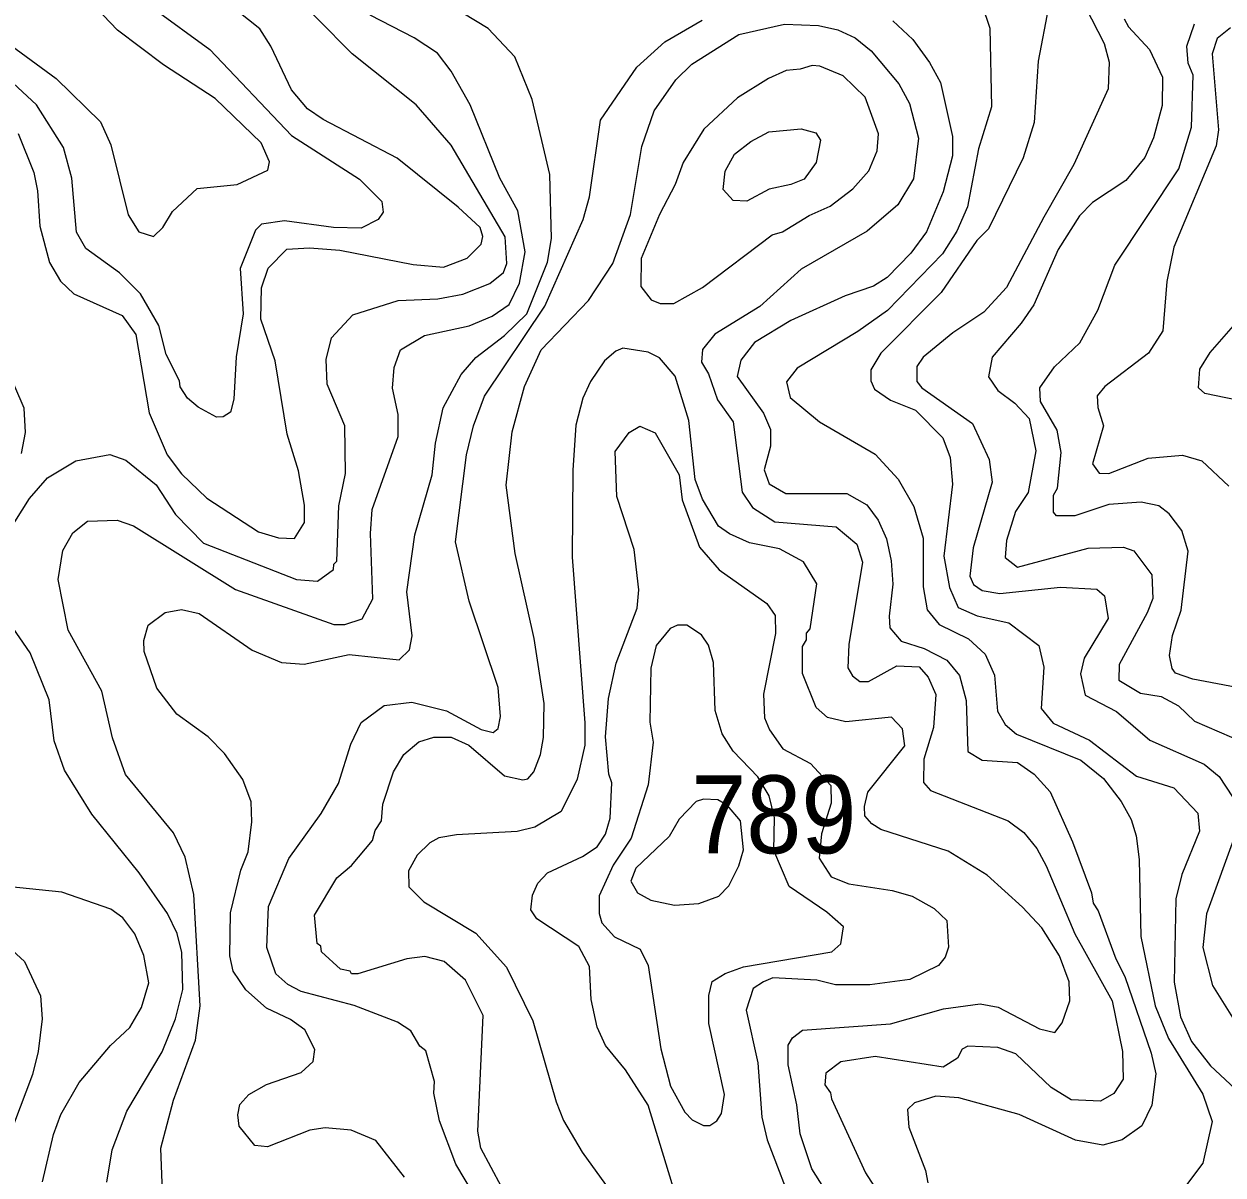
# Model space of a CAD drawing. Extents: x 673.3 to 698.5, y 6984.3 to 7012.3.
# Drawn here: x 689.47 to 690.699, y 7002.855 to 7004.035 of the extents above; entities that cross this region are included whole.
import ezdxf

# ---------------------------------------------------------------- set-up
doc = ezdxf.new("R2010")
doc.units = 0
doc.header["$LTSCALE"] = 0.032
doc.layers.add('1', color=7, linetype='Continuous', lineweight=25)
doc.layers.add('2', color=7, linetype='Continuous', lineweight=13)
doc.layers.add('21', color=7, linetype='Continuous')

msp = doc.modelspace()

# ---------------------------------------------------------------- linework, layer by layer
at = {"layer": '1'}
for points in [[(689.4641, 7003.923), (689.48, 7003.883), (689.4839, 7003.8641), (689.4864, 7003.828), (689.4963, 7003.7906), (689.5074, 7003.7716), (689.5211, 7003.7585), (689.5707, 7003.7363), (689.5848, 7003.7167), (689.5985, 7003.6365), (689.6168, 7003.5935), (689.6315, 7003.5739), (689.6576, 7003.5488), (689.7105, 7003.5143), (689.731, 7003.5082), (689.7475, 7003.5074), (689.7575, 7003.5241), (689.7575, 7003.5419), (689.7516, 7003.5768), (689.7397, 7003.6146), (689.7274, 7003.6898), (689.7128, 7003.7326), (689.7136, 7003.7648), (689.7205, 7003.7849), (689.7396, 7003.8042), (689.7628, 7003.8056), (689.7939, 7003.8031), (689.8691, 7003.7884), (689.9, 7003.786), (689.9245, 7003.795), (689.9389, 7003.8093), (689.9406, 7003.8172), (689.9377, 7003.8265), (689.9152, 7003.8475), (689.8526, 7003.8977), (689.7766, 7003.9373), (689.7606, 7003.9483), (689.7444, 7003.9678), (689.7232, 7004.0126), (689.7119, 7004.0303), (689.6636, 7004.0689)], [(690.5981, 7004.0404), (690.6025, 7004.0323), (690.624, 7004.0091), (690.6372, 7003.9808), (690.6371, 7003.9518), (690.6282, 7003.9185), (690.6191, 7003.8984), (690.5996, 7003.8748), (690.5657, 7003.8521), (690.5522, 7003.8386), (690.5304, 7003.8039), (690.5053, 7003.7472), (690.4924, 7003.7283), (690.4628, 7003.6936), (690.459, 7003.6734), (690.4684, 7003.6592), (690.4859, 7003.6465), (690.5008, 7003.6306), (690.5076, 7003.5973), (690.4996, 7003.5547), (690.4865, 7003.5351), (690.4774, 7003.5055), (690.476, 7003.488), (690.4888, 7003.4783), (690.5611, 7003.4978), (690.5974, 7003.4986), (690.6079, 7003.495), (690.6263, 7003.4703), (690.6275, 7003.4461), (690.6217, 7003.4312), (690.5929, 7003.3784), (690.5927, 7003.3622), (690.6148, 7003.3488), (690.636, 7003.3455), (690.6539, 7003.3358), (690.6702, 7003.3203)], [(689.9596, 7002.8428), (689.9383, 7002.8823), (689.9352, 7002.8996), (689.9407, 7003.0185), (689.9228, 7003.0546), (689.9009, 7003.0736), (689.881, 7003.079), (689.8626, 7003.0766), (689.8122, 7003.0612), (689.8059, 7003.0612), (689.8044, 7003.0637), (689.7945, 7003.066), (689.7749, 7003.0838), (689.7745, 7003.0895), (689.7705, 7003.0923), (689.768, 7003.1213), (689.7908, 7003.1595), (689.8057, 7003.1721), (689.8273, 7003.1977), (689.8302, 7003.208), (689.8365, 7003.2179), (689.8381, 7003.2351), (689.8489, 7003.2683), (689.8594, 7003.2859), (689.8749, 7003.2989), (689.8904, 7003.3038), (689.9079, 7003.3038), (689.9261, 7003.2957), (689.9628, 7003.264), (689.9816, 7003.26), (689.9865, 7003.261), (689.9928, 7003.2681), (689.9995, 7003.2862), (690.0026, 7003.3035), (690.0035, 7003.3383), (689.9932, 7003.4051), (689.9737, 7003.4921), (689.9645, 7003.5621), (689.9705, 7003.6171), (689.9833, 7003.6634), (690.0003, 7003.7012), (690.0488, 7003.7515), (690.0737, 7003.7895), (690.0919, 7003.84), (690.1036, 7003.9097), (690.1162, 7003.9463), (690.1384, 7003.9779), (690.1548, 7003.9941), (690.203, 7004.0246), (690.2499, 7004.0351), (690.2848, 7004.0337), (690.3043, 7004.0293), (690.3222, 7004.0211), (690.3388, 7004.0078), (690.3671, 7003.9739), (690.3781, 7003.9537), (690.387, 7003.9182), (690.3821, 7003.8763), (690.366, 7003.8498), (690.3346, 7003.8228), (690.2668, 7003.7837), (690.2244, 7003.7454), (690.1783, 7003.7172), (690.1657, 7003.7013), (690.1648, 7003.6883), (690.1719, 7003.6763), (690.1812, 7003.6497), (690.1973, 7003.6271), (690.2065, 7003.5551), (690.2168, 7003.5394), (690.2397, 7003.5246), (690.3028, 7003.5196), (690.3238, 7003.5018), (690.3299, 7003.4833), (690.3156, 7003.3989), (690.3146, 7003.375), (690.3196, 7003.3666), (690.327, 7003.3609), (690.336, 7003.361), (690.3648, 7003.3769), (690.388, 7003.3761), (690.397, 7003.3654), (690.4049, 7003.3475), (690.4025, 7003.3137), (690.3928, 7003.2813), (690.3922, 7003.2572), (690.3995, 7003.2491), (690.479, 7003.2179), (690.4953, 7003.2061), (690.5086, 7003.1895), (690.5182, 7003.1719), (690.5474, 7003.1022), (690.5857, 7003.0335), (690.5963, 7002.9816), (690.5971, 7002.9532), (690.5875, 7002.9384)], [(689.4676, 7003.5947), (689.4717, 7003.6163), (689.4701, 7003.6412), (689.4499, 7003.6879)], [(690.6702, 7003.3203), (690.7207, 7003.2982)], [(689.4889, 7002.8477), (689.5002, 7002.8963), (689.5078, 7002.9169), (689.5266, 7002.9498), (689.5586, 7002.9876), (689.5785, 7003.0061), (689.5905, 7003.0267), (689.5979, 7003.0517), (689.5928, 7003.08), (689.5838, 7003.1022), (689.5715, 7003.1184), (689.559, 7003.1274), (689.5089, 7003.1447), (689.4524, 7003.1507)], [(690.5875, 7002.9384), (690.5737, 7002.9304), (690.5438, 7002.9317), (690.5233, 7002.9444), (690.4871, 7002.9789), (690.4685, 7002.9854), (690.4379, 7002.987), (690.432, 7002.9838), (690.4271, 7002.9745), (690.4125, 7002.9652), (690.3428, 7002.9764), (690.3075, 7002.9708), (690.292, 7002.9592), (690.2911, 7002.9472), (690.297, 7002.939), (690.2978, 7002.9328), (690.3329, 7002.8569), (690.3444, 7002.839)]]:
    msp.add_lwpolyline(points, dxfattribs=at)
at = {"layer": '2'}
for points in [[(689.8072, 7003.7369), (689.8538, 7003.7516), (689.8942, 7003.7534), (689.9199, 7003.7583), (689.9476, 7003.769), (689.9617, 7003.7803), (689.9652, 7003.7896), (689.9635, 7003.817), (689.9081, 7003.9111), (689.872, 7003.9524), (689.8064, 7004.0046), (689.7347, 7004.0774)], [(689.441, 7004.0244), (689.5029, 7003.9795), (689.5486, 7003.9348), (689.5592, 7003.9112), (689.5769, 7003.8395), (689.5876, 7003.8222), (689.6027, 7003.8174), (689.6124, 7003.8264), (689.6223, 7003.843), (689.6477, 7003.8665), (689.6886, 7003.8707), (689.7201, 7003.8852), (689.7216, 7003.8938), (689.7131, 7003.9135), (689.6661, 7003.9588), (689.6129, 7003.9932), (689.5658, 7004.029), (689.5295, 7004.0672)], [(689.6014, 7004.052), (689.6604, 7004.0092), (689.7443, 7003.9209), (689.814, 7003.8761), (689.8369, 7003.8531), (689.8382, 7003.8421), (689.833, 7003.8347), (689.8158, 7003.8259), (689.7872, 7003.8265), (689.7372, 7003.8332), (689.7134, 7003.8301), (689.7073, 7003.8238), (689.6916, 7003.7843), (689.6948, 7003.738), (689.6875, 7003.6938), (689.685, 7003.6505), (689.6817, 7003.637), (689.6742, 7003.6324), (689.6675, 7003.6321), (689.6486, 7003.6423), (689.6378, 7003.6516), (689.6302, 7003.6632), (689.6296, 7003.6692), (689.6159, 7003.6963), (689.6084, 7003.726), (689.5895, 7003.7586), (689.5681, 7003.78), (689.5335, 7003.8049), (689.524, 7003.8217), (689.5189, 7003.8772), (689.5106, 7003.9084), (689.4828, 7003.9524), (689.4492, 7003.9836)], [(690.452, 7004.0553), (690.4602, 7004.0309), (690.4619, 7003.9502), (690.4487, 7003.9072), (690.4375, 7003.8478), (690.4266, 7003.8229), (690.4118, 7003.7995), (690.3555, 7003.7413), (690.3249, 7003.7198), (690.2629, 7003.6821), (690.2519, 7003.6682), (690.2555, 7003.652), (690.2857, 7003.6271), (690.3429, 7003.5939), (690.3664, 7003.5685), (690.3825, 7003.5403), (690.3918, 7003.508), (690.392, 7003.458), (690.3961, 7003.4344), (690.4084, 7003.4195), (690.4383, 7003.4048), (690.4555, 7003.389), (690.4652, 7003.3674), (690.4683, 7003.3305), (690.4761, 7003.3167), (690.4878, 7003.3068), (690.5535, 7003.2801), (690.5767, 7003.2615), (690.5949, 7003.2377), (690.6052, 7003.2194), (690.6102, 7003.2026), (690.6134, 7003.1784), (690.6151, 7003.0994), (690.6298, 7003.0284), (690.6434, 7002.9947), (690.6788, 7002.9377), (690.6883, 7002.9095), (690.6788, 7002.8669), (690.6578, 7002.8393)], [(690.5206, 7004.0526), (690.51, 7003.997), (690.5059, 7003.9342), (690.4944, 7003.898), (690.4589, 7003.8253), (690.4471, 7003.8133), (690.4104, 7003.7597), (690.3484, 7003.6978), (690.3384, 7003.6804), (690.3382, 7003.6691), (690.3421, 7003.6608), (690.3584, 7003.6496), (690.3841, 7003.6391)], [(690.5581, 7004.0532), (690.5777, 7004.0153), (690.5827, 7003.996), (690.5817, 7003.9689), (690.5464, 7003.8912), (690.5157, 7003.837), (690.4773, 7003.765), (690.4541, 7003.7397), (690.4223, 7003.7185), (690.3918, 7003.6937), (690.3855, 7003.6838), (690.3856, 7003.6686), (690.3906, 7003.662), (690.4424, 7003.6254), (690.4596, 7003.5886), (690.4627, 7003.5655), (690.4433, 7003.498), (690.4399, 7003.4688)], [(689.6119, 7002.8375), (689.6102, 7002.8824), (689.6234, 7002.9315), (689.646, 7002.9931), (689.6508, 7003.0283), (689.6443, 7003.1426), (689.6351, 7003.1807), (689.6233, 7003.2058), (689.574, 7003.2654), (689.5606, 7003.3031), (689.5498, 7003.3511), (689.5154, 7003.4137), (689.5051, 7003.4654), (689.5097, 7003.4952), (689.5201, 7003.5135), (689.535, 7003.5254), (689.5654, 7003.5262), (689.5822, 7003.5206), (689.687, 7003.4552), (689.7878, 7003.4195), (689.799, 7003.4195), (689.8169, 7003.4252), (689.8277, 7003.4457), (689.8252, 7003.5127), (689.8269, 7003.5374), (689.8536, 7003.6121), (689.8536, 7003.6349), (689.848, 7003.6617), (689.8495, 7003.683), (689.8562, 7003.7012), (689.8806, 7003.7159), (689.9265, 7003.7257), (689.9502, 7003.7356), (689.9674, 7003.7475), (689.9781, 7003.7694), (689.984, 7003.8017), (689.9763, 7003.8436), (689.958, 7003.877), (689.9276, 7003.9524), (689.908, 7003.9868), (689.8941, 7004.0052), (689.8701, 7004.0209), (689.8248, 7004.0443)], [(689.9181, 7003.6758), (689.9334, 7003.6931), (689.9627, 7003.7158), (689.9855, 7003.7381), (690.0067, 7003.7908), (690.0108, 7003.8151), (690.009, 7003.881), (689.9909, 7003.9579), (689.9733, 7004.0016), (689.9461, 7004.0307), (689.9199, 7004.0464)], [(689.7746, 7003.2254), (689.7924, 7003.2564), (689.8051, 7003.2967), (689.8157, 7003.3187), (689.8393, 7003.3362), (689.8678, 7003.3396), (689.9033, 7003.3307), (689.9386, 7003.3116), (689.9511, 7003.3087), (689.9561, 7003.3128), (689.9586, 7003.325), (689.9562, 7003.3546), (689.9263, 7003.4433), (689.9123, 7003.504), (689.9236, 7003.5935), (689.9309, 7003.6231), (689.9422, 7003.6537), (690.0041, 7003.7458), (690.0432, 7003.8346), (690.0499, 7003.8579), (690.0612, 7003.9366), (690.0985, 7003.9909), (690.127, 7004.0171), (690.1653, 7004.0391)], [(690.3608, 7004.0386), (690.3815, 7004.0194), (690.3986, 7003.9959), (690.4097, 7003.9752), (690.422, 7003.9198), (690.422, 7003.9), (690.4124, 7003.8631), (690.3953, 7003.8221), (690.3794, 7003.8003), (690.3552, 7003.7752), (690.3409, 7003.7662), (690.3119, 7003.7565), (690.2563, 7003.7312), (690.219, 7003.7086), (690.205, 7003.6904), (690.2013, 7003.6736), (690.2282, 7003.6361), (690.2354, 7003.6192), (690.2355, 7003.6022), (690.229, 7003.578), (690.2342, 7003.5635), (690.2512, 7003.5537), (690.3137, 7003.5538), (690.3342, 7003.5422), (690.3459, 7003.5265), (690.3545, 7003.5072), (690.3593, 7003.4846), (690.3609, 7003.4607), (690.357, 7003.4279), (690.3579, 7003.416), (690.3695, 7003.4023), (690.393, 7003.3946), (690.4162, 7003.3827), (690.4293, 7003.3672), (690.4359, 7003.3413), (690.4379, 7003.289), (690.4523, 7003.2803), (690.4886, 7003.2777), (690.5057, 7003.2657), (690.5221, 7003.2476), (690.5449, 7003.1966), (690.5645, 7003.1441), (690.5662, 7003.1334), (690.5713, 7003.1258), (690.5894, 7003.0765), (690.5986, 7003.0582), (690.6256, 7002.9797), (690.6305, 7002.9585), (690.6265, 7002.9263), (690.6161, 7002.9051), (690.596, 7002.8908), (690.5761, 7002.8854), (690.5483, 7002.8906), (690.4904, 7002.9168), (690.4284, 7002.934), (690.405, 7002.9357), (690.383, 7002.9287), (690.3758, 7002.9219), (690.3773, 7002.9039), (690.3942, 7002.8595), (690.3966, 7002.8468)], [(690.5256, 7003.5344), (690.5255, 7003.5519), (690.5296, 7003.5593), (690.5336, 7003.5958), (690.5294, 7003.6185), (690.5123, 7003.6482), (690.5117, 7003.6621), (690.5266, 7003.6835), (690.5527, 7003.7083), (690.571, 7003.7417), (690.5884, 7003.7879), (690.654, 7003.8866), (690.6671, 7003.9293), (690.6688, 7003.9827), (690.6636, 7003.9952), (690.6624, 7004.0126), (690.6702, 7004.0354)], [(690.7069, 7004.0313), (690.6933, 7004.0202), (690.6884, 7004.0047), (690.6947, 7003.9266), (690.6925, 7003.9104), (690.6491, 7003.8065), (690.6419, 7003.7713), (690.6377, 7003.7206), (690.6229, 7003.6976), (690.5781, 7003.6633), (690.5705, 7003.6538), (690.571, 7003.642), (690.5768, 7003.6232), (690.5655, 7003.5841), (690.5725, 7003.5746), (690.5824, 7003.5743), (690.6226, 7003.5899), (690.6577, 7003.5929), (690.6778, 7003.5871), (690.7052, 7003.5614)], [(689.4531, 7003.5126), (689.4758, 7003.5485), (689.494, 7003.5697), (689.523, 7003.5872), (689.558, 7003.5936), (689.5746, 7003.5879), (689.6054, 7003.5626), (689.6252, 7003.5321), (689.6542, 7003.5028), (689.7493, 7003.4654), (689.7709, 7003.4638), (689.7874, 7003.4756), (689.7877, 7003.4812), (689.7909, 7003.4842), (689.7929, 7003.5412), (689.7998, 7003.5742), (689.799, 7003.6231), (689.7807, 7003.6658), (689.7799, 7003.6911), (689.7854, 7003.7134), (689.8072, 7003.7369)], [(690.7355, 7003.6449), (690.6809, 7003.6563), (690.6742, 7003.662), (690.6755, 7003.6811), (690.6862, 7003.6983), (690.715, 7003.7311)], [(690.3001, 7002.8259), (690.2778, 7002.8611), (690.2657, 7002.8969), (690.2623, 7002.9266), (690.2535, 7002.9677), (690.2536, 7002.9881), (690.2579, 7002.9955), (690.2684, 7003.0034), (690.3585, 7003.0097), (690.4129, 7003.0253), (690.4504, 7003.0302), (690.4688, 7003.0268), (690.5114, 7003.0047), (690.5268, 7003.0009), (690.5345, 7003.011), (690.5425, 7003.0335), (690.5417, 7003.053), (690.5319, 7003.0794), (690.5136, 7003.1081), (690.4939, 7003.1295), (690.4577, 7003.1623), (690.4175, 7003.1868), (690.3486, 7003.2091), (690.3393, 7003.2149), (690.3323, 7003.2232), (690.3317, 7003.2328), (690.3353, 7003.2474), (690.3731, 7003.295), (690.3706, 7003.3122), (690.3596, 7003.3242), (690.3127, 7003.3195), (690.294, 7003.3239), (690.2823, 7003.3344), (690.2682, 7003.369), (690.2682, 7003.3967), (690.2722, 7003.4035), (690.2723, 7003.4105), (690.2762, 7003.415), (690.2828, 7003.461), (690.2691, 7003.4837), (690.2445, 7003.4969), (690.2138, 7003.5031), (690.1935, 7003.5122), (690.1821, 7003.5203), (690.1657, 7003.5479), (690.1582, 7003.568), (690.1516, 7003.6286), (690.1377, 7003.6739), (690.1217, 7003.6929), (690.11, 7003.6988), (690.0841, 7003.7028), (690.0768, 7003.6998), (690.0653, 7003.6898), (690.0507, 7003.6687), (690.0431, 7003.6515), (690.0359, 7003.6237), (690.0328, 7003.5778), (690.0319, 7003.4883), (690.0451, 7003.3185), (690.045, 7003.2955), (690.0372, 7003.2609), (690.0207, 7003.2275), (689.9939, 7003.2115), (689.9756, 7003.207), (689.9134, 7003.2037), (689.8953, 7003.2004), (689.8863, 7003.1955), (689.8732, 7003.1829), (689.8643, 7003.1667), (689.8647, 7003.1502), (689.88, 7003.1351), (689.9332, 7003.1028), (689.9647, 7003.0679), (689.9916, 7003.0129), (690.0155, 7002.9298), (690.0233, 7002.9108), (690.0422, 7002.8781), (690.1186, 7002.7724)], [(689.8601, 7002.8527), (689.8308, 7002.89), (689.8054, 7002.9008), (689.7789, 7002.9031), (689.7631, 7002.9006), (689.7197, 7002.8838), (689.7066, 7002.885), (689.6907, 7002.9047), (689.6892, 7002.9165), (689.6914, 7002.9271), (689.7005, 7002.9375), (689.7187, 7002.9477), (689.7541, 7002.96), (689.7665, 7002.9711), (689.7681, 7002.9834), (689.7581, 7003.0035), (689.7432, 7003.0142), (689.7186, 7003.0259), (689.6974, 7003.0446), (689.6846, 7003.0637), (689.681, 7003.0797), (689.6818, 7003.1236), (689.6924, 7003.1673), (689.6997, 7003.1861), (689.7037, 7003.2169), (689.7029, 7003.2376), (689.6945, 7003.2605), (689.6756, 7003.2871), (689.6587, 7003.304), (689.6267, 7003.3273), (689.6062, 7003.3541), (689.5931, 7003.3916), (689.593, 7003.4028), (689.5973, 7003.4187), (689.6148, 7003.4315), (689.6316, 7003.4349), (689.6495, 7003.4307), (689.7041, 7003.393), (689.7342, 7003.3803), (689.7574, 7003.3786), (689.8035, 7003.3886), (689.8548, 7003.3832), (689.8654, 7003.3935), (689.8681, 7003.4076), (689.8626, 7003.453), (689.8709, 7003.5113), (689.8886, 7003.5727), (689.892, 7003.6052), (689.8998, 7003.6417), (689.9181, 7003.6758)], [(690.3841, 7003.6391), (690.412, 7003.6109), (690.4196, 7003.5905), (690.4221, 7003.5634), (690.4133, 7003.4896), (690.4191, 7003.4573), (690.4279, 7003.4367), (690.4473, 7003.4284), (690.4797, 7003.4211), (690.5106, 7003.3977), (690.5157, 7003.3755), (690.5131, 7003.3332), (690.5251, 7003.3181), (690.5626, 7003.3007), (690.6106, 7003.2637), (690.6491, 7003.2517), (690.6735, 7003.2258), (690.6753, 7003.2073), (690.6572, 7003.1631), (690.651, 7003.1381), (690.6493, 7003.0527), (690.6559, 7003.0169), (690.6671, 7002.9916), (690.6867, 7002.9667), (690.7272, 7002.9287)], [(690.1409, 7002.8256), (690.11, 7002.9263), (690.0866, 7002.9625), (690.0663, 7002.9877), (690.0576, 7003.0065), (690.0516, 7003.0347), (690.0499, 7003.0687), (690.0389, 7003.0891), (689.9957, 7003.1176), (689.9897, 7003.1267), (689.9914, 7003.1419), (689.997, 7003.1541), (690.0069, 7003.1646), (690.0428, 7003.1813), (690.0578, 7003.1913), (690.0663, 7003.2042), (690.071, 7003.2208), (690.0726, 7003.2571), (690.0695, 7003.2659), (690.0661, 7003.3042), (690.0693, 7003.3436), (690.0771, 7003.3798), (690.0987, 7003.4361), (690.1004, 7003.4548), (690.0955, 7003.4963), (690.0777, 7003.5508), (690.076, 7003.5969), (690.0904, 7003.6164), (690.1013, 7003.6229), (690.1173, 7003.6158), (690.1418, 7003.5729), (690.145, 7003.5472), (690.1626, 7003.4988), (690.1829, 7003.4754), (690.2318, 7003.441), (690.2403, 7003.4286), (690.2404, 7003.4101), (690.2284, 7003.3479), (690.2291, 7003.3235), (690.2343, 7003.3114), (690.2479, 7003.2917), (690.2763, 7003.2769), (690.2973, 7003.2541), (690.2975, 7003.236), (690.2877, 7003.2048), (690.2854, 7003.1798), (690.2975, 7003.1606), (690.3157, 7003.1534), (690.36, 7003.1465), (690.3808, 7003.1408), (690.4031, 7003.1281), (690.4161, 7003.1158), (690.4179, 7003.0883), (690.4145, 7003.0782), (690.4076, 7003.0698), (690.3783, 7003.0553), (690.3372, 7003.0498), (690.3021, 7003.0498), (690.2828, 7003.0546), (690.2379, 7003.057), (690.2282, 7003.053), (690.2175, 7003.0461), (690.2104, 7003.0238), (690.2225, 7002.9699), (690.2264, 7002.914), (690.2319, 7002.8909), (690.2609, 7002.815)], [(690.7317, 7003.3514), (690.6685, 7003.3633), (690.6508, 7003.3695), (690.6471, 7003.3743), (690.6445, 7003.3875), (690.6477, 7003.4081), (690.6566, 7003.4341), (690.6638, 7003.4947), (690.6573, 7003.5159), (690.6442, 7003.5327), (690.6337, 7003.5412), (690.6155, 7003.5449), (690.5822, 7003.5424), (690.5473, 7003.5309), (690.5286, 7003.5307), (690.5256, 7003.5344)], [(690.4399, 7003.4688), (690.4437, 7003.4605), (690.4525, 7003.4544), (690.4706, 7003.4512), (690.5329, 7003.4577), (690.5699, 7003.4557), (690.5779, 7003.4489), (690.5816, 7003.4254), (690.557, 7003.3847), (690.5533, 7003.3689), (690.5581, 7003.347), (690.5902, 7003.33), (690.6243, 7003.3007), (690.68, 7003.276), (690.6953, 7003.2634), (690.7092, 7003.2426)], [(689.5551, 7002.8474), (689.5605, 7002.8807), (689.5755, 7002.9202), (689.6116, 7002.981), (689.6254, 7003.0149), (689.6329, 7003.045), (689.632, 7003.083), (689.627, 7003.1026), (689.6173, 7003.1228), (689.5882, 7003.1648), (689.5394, 7003.2249), (689.5114, 7003.2699), (689.5011, 7003.3001), (689.4959, 7003.342), (689.4765, 7003.3902), (689.4551, 7003.421)], [(689.9702, 7002.7694), (689.9129, 7002.866), (689.8961, 7002.9103), (689.8903, 7002.9388), (689.891, 7002.9507), (689.8819, 7002.9822), (689.8759, 7002.9869), (689.8666, 7003.0025), (689.8529, 7003.0114), (689.8086, 7003.0286), (689.7541, 7003.043), (689.7407, 7003.0502), (689.7281, 7003.0611), (689.7191, 7003.0882), (689.7206, 7003.13), (689.7417, 7003.1795), (689.7746, 7003.2254)], [(690.7128, 7003.2065), (690.6826, 7003.1227), (690.6786, 7003.0882), (690.6886, 7003.0491), (690.7175, 7003.0028)], [(689.4046, 7003.1339), (689.4704, 7003.0737), (689.487, 7003.0386), (689.4887, 7003.0148), (689.4847, 7002.9813), (689.4788, 7002.9579), (689.4593, 7002.9061)]]:
    msp.add_lwpolyline(points, dxfattribs=at)
for points in [[(690.1363, 7003.7486), (690.1658, 7003.7649), (690.237, 7003.8191), (690.2476, 7003.822), (690.2752, 7003.8387), (690.2967, 7003.8484), (690.3199, 7003.8662), (690.3361, 7003.8848), (690.3448, 7003.9051), (690.3463, 7003.9227), (690.3325, 7003.9602), (690.3099, 7003.982), (690.2861, 7003.9921), (690.278, 7003.9928), (690.2659, 7003.9888), (690.2514, 7003.9876), (690.2333, 7003.9794), (690.2017, 7003.9596), (690.167, 7003.9274), (690.1458, 7003.8931), (690.1378, 7003.8706), (690.1217, 7003.84), (690.1028, 7003.7946), (690.1024, 7003.7661), (690.1129, 7003.7525), (690.1224, 7003.7485)], [(690.1888, 7003.8843), (690.1984, 7003.9018), (690.2152, 7003.9146), (690.2337, 7003.9245), (690.2668, 7003.9276), (690.2818, 7003.9236), (690.2867, 7003.9161), (690.2822, 7003.8931), (690.2701, 7003.8762), (690.2563, 7003.8705), (690.2342, 7003.8658), (690.2111, 7003.8536), (690.1972, 7003.8542), (690.1868, 7003.8655)], [(690.2223, 7003.2633), (690.1972, 7003.2895), (690.1859, 7003.3071), (690.1786, 7003.3313), (690.1769, 7003.3804), (690.172, 7003.3983), (690.1647, 7003.4089), (690.1496, 7003.4186), (690.1399, 7003.4186), (690.1326, 7003.4151), (690.1182, 7003.3977), (690.1127, 7003.3745), (690.1117, 7003.3192), (690.115, 7003.2987), (690.1101, 7003.255), (690.0925, 7003.2002), (690.0742, 7003.1725), (690.0597, 7003.141), (690.0597, 7003.1228), (690.0625, 7003.1135), (690.0755, 7003.0992), (690.1017, 7003.0865), (690.1101, 7003.0698), (690.1229, 7002.984), (690.1329, 7002.9458), (690.1476, 7002.9192), (690.1552, 7002.9112), (690.1667, 7002.9057), (690.1733, 7002.9057), (690.1804, 7002.9102), (690.1852, 7002.9177), (690.1883, 7002.9374), (690.1721, 7003.0101), (690.1721, 7003.0389), (690.1755, 7003.0531), (690.1889, 7003.0613), (690.2076, 7003.0682), (690.2982, 7003.0836), (690.3076, 7003.092), (690.3103, 7003.1092), (690.2931, 7003.1242), (690.2545, 7003.1508), (690.239, 7003.1876), (690.2396, 7003.2211), (690.2339, 7003.2436)], [(690.1914, 7003.2339), (690.1815, 7003.2395), (690.1668, 7003.2403), (690.1591, 7003.2378), (690.1419, 7003.2196), (690.1315, 7003.2019), (690.0973, 7003.1696), (690.0923, 7003.156), (690.0989, 7003.1441), (690.1126, 7003.1368), (690.1369, 7003.1316), (690.1621, 7003.1331), (690.1824, 7003.1408), (690.1928, 7003.1515), (690.2029, 7003.1717), (690.2078, 7003.1882), (690.2046, 7003.2181)]]:
    msp.add_lwpolyline(points, close=True, dxfattribs=at)

# ---------------------------------------------------------------- texts
at = {"layer": '21', "width": 0.95}
msp.add_text('789', height=0.08, dxfattribs=at).set_placement((690.154, 7003.1846))

doc.saveas('drawing.dxf')
